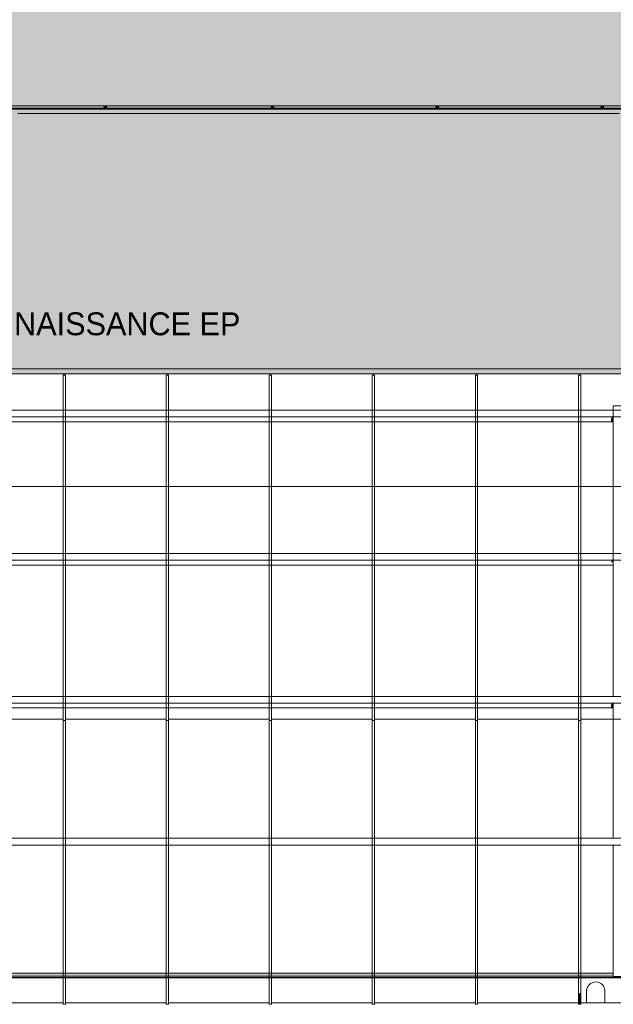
# Model space of a CAD drawing. Header units: millimetres. Extents: x 52659 to 1698020, y -10054 to 104697.
# Tile 286 of 363: x 280700 to 285885, y 20677 to 29278. Entities that reach past the tile are written whole.
import ezdxf

# ---------------------------------------------------------------- set-up
doc = ezdxf.new("R2010")
doc.units = ezdxf.units.MM
doc.header["$MEASUREMENT"] = 0
for name, color, linetype in [('02-06 Poutre.Construction', 7, 'Continuous'), ('05-02 Cotation 200ème 100ème.Cotations', 7, 'Continuous'), ('06-02 Texte 200ème 100ème.Texte', 7, 'Continuous'), ('08-01 2D Dessin général.2D', 7, 'Continuous'), ('08-01 hachures', 7, 'Continuous'), ('A-FLOR-____-OTLN.Modèle IFC', 7, 'Continuous'), ('A-FLOR-HRAL-OTLN.Modèle IFC', 7, 'Continuous'), ('A-ROOF-____-OTLN.Modèle IFC', 7, 'Continuous'), ('S-BEAM-____-OTLN.Modèle IFC', 7, 'Continuous')]:
    doc.layers.add(name, color=color, linetype=linetype)
doc.styles.add('STYLE_GENERE_2', font='txt')
doc.styles.add('STYLE_GENERE_3', font='ARIALN.TTF')
doc.dimstyles.new('STYLE_GENERE__5', dxfattribs={"dimtxt": 200, "dimasz": 95, "dimexe": 0.18, "dimexo": 100, "dimgap": 0, "dimtad": 0, "dimtih": 1, "dimtoh": 1, "dimlfac": 0.001, "dimzin": 0, "dimdsep": 46, "dimtxsty": 'STYLE_GENERE_3', "dimblk": 'ARROWHEAD_6', "dimblk1": 'ARROWHEAD_6', "dimblk2": 'ARROWHEAD_6', "dimcen": 0.09, "dimclrd": 7, "dimclre": 7, "dimclrt": 7, "dimazin": 0, "dimtfac": 1, "dimtdec": 4, "dimtmove": 0, "dimatfit": 3, "dimfxl": 1, "dimtolj": 1, "dimtzin": 0, "dimarcsym": 0})

# ---------------------------------------------------------------- blocks, each defined once
blk = doc.blocks.new('*D844', base_point=(261781.6, 40089))
at = {"layer": '05-02 Cotation 200ème 100ème.Cotations', "color": 7, "linetype": 'Continuous', "lineweight": 13, "transparency": 16777216}
for p, q in [((267471.6, 25106.5), (267471.6, 25294)), ((347724.3, 25106.5), (347724.3, 25294)), ((267471.6, 25200.2), (307285.1, 25200.2)), ((307910.8, 25200.2), (347724.3, 25200.2)), ((347724.3, 25200.2), (347799.3, 25200.2))]:
    blk.add_line(p, q, dxfattribs=at)
at = {"layer": '05-02 Cotation 200ème 100ème.Cotations', "color": 7, "linetype": 'Continuous', "lineweight": 25, "transparency": 16777216}
for p, q in [((267521.6, 25250.2), (267421.6, 25150.2)), ((347674.3, 25150.2), (347774.3, 25250.2))]:
    blk.add_line(p, q, dxfattribs=at)
at = {"layer": '05-02 Cotation 200ème 100ème.Cotations', "color": 7, "lineweight": 9, "transparency": 16777216, "insert": (307309.9, 25100.2), "char_height": 200, "attachment_point": 7, "style": 'STYLE_GENERE_3'}
blk.add_mtext('\\A1;80,25', dxfattribs=at)
blk = doc.blocks.new('ARROWHEAD_6')
at = {"color": 0, "linetype": 'Continuous', "lineweight": 0}
for p, q in [((0, 0), (-1, 0)), ((-0.5, -0.5), (0.5, 0.5))]:
    blk.add_line(p, q, dxfattribs=at)
blk = doc.blocks.new('*D879', base_point=(261781.6, 40089))
at = {"layer": '05-02 Cotation 200ème 100ème.Cotations', "color": 7, "linetype": 'Continuous', "lineweight": 25, "transparency": 16777216}
for p, q in [((262121.6, 38651), (262021.6, 38551)), ((291946.6, 38651), (291846.6, 38551))]:
    blk.add_line(p, q, dxfattribs=at)
at = {"layer": '05-02 Cotation 200ème 100ème.Cotations', "color": 7, "linetype": 'Continuous', "lineweight": 13, "transparency": 16777216}
for p, q in [((262071.6, 38507.3), (262071.6, 38694.8)), ((291896.6, 38507.3), (291896.6, 38694.8)), ((262071.6, 38601), (276671.2, 38601)), ((277297, 38601), (291896.6, 38601))]:
    blk.add_line(p, q, dxfattribs=at)
at = {"layer": '05-02 Cotation 200ème 100ème.Cotations', "color": 7, "lineweight": 9, "transparency": 16777216, "char_height": 200, "attachment_point": 7, "style": 'STYLE_GENERE_3'}
for s, insert in [('\\A1;0,15', (291747.6, 38771)), ('\\A1;29,83', (276696.1, 38501))]:
    blk.add_mtext(s, dxfattribs=dict(at, insert=insert))

msp = doc.modelspace()

# ---------------------------------------------------------------- hatches: boundary and pattern name
at = {"layer": '02-06 Poutre.Construction', "linetype": 'Continuous', "lineweight": 0, "true_color": 0xbfbfbf}
for points in [[(281076.347, 23168.223), (281079.78, 23168.223), (281079.78, 26171.975), (281089.78, 26171.975), (281089.78, 26184.777), (281076.345, 26184.777), (281076.345, 23168.582)], [(281089.78, 26184.777), (281089.78, 26171.975), (281098.593, 26171.975), (281096.406, 26184.777)], [(281976.347, 23168.223), (281979.78, 23168.223), (281979.78, 26171.975), (281989.78, 26171.975), (281989.78, 26184.777), (281976.345, 26184.777), (281976.345, 23168.582)], [(281989.78, 26171.975), (281998.593, 26171.975), (281996.406, 26184.777), (281989.78, 26184.777)], [(282876.347, 23168.223), (282879.78, 23168.223), (282879.78, 26171.975), (282889.78, 26171.975), (282889.78, 26184.777), (282876.345, 26184.777), (282876.345, 23168.582)], [(282889.78, 26184.777), (282889.78, 26171.975), (282898.593, 26171.975), (282896.406, 26184.777)], [(283776.347, 23168.223), (283779.78, 23168.223), (283779.78, 26171.975), (283789.78, 26171.975), (283789.78, 26184.777), (283776.345, 26184.777), (283776.345, 23168.582)], [(283789.78, 26171.975), (283798.593, 26171.975), (283796.406, 26184.777), (283789.78, 26184.777)], [(284676.347, 23168.223), (284679.78, 23168.223), (284679.78, 26171.975), (284689.78, 26171.975), (284689.78, 26184.777), (284676.345, 26184.777), (284676.345, 23168.582)], [(284689.78, 26184.777), (284689.78, 26171.975), (284698.593, 26171.975), (284696.406, 26184.777)], [(285576.347, 23168.223), (285579.78, 23168.223), (285579.78, 26171.975), (285589.78, 26171.975), (285589.78, 26184.777), (285576.345, 26184.777), (285576.345, 23168.582)], [(285589.78, 26171.975), (285598.593, 26171.975), (285596.406, 26184.777), (285589.78, 26184.777)], [(281076.349, 23016.643), (281079.78, 23016.643), (281079.78, 23168.223), (281076.347, 23168.223), (281076.347, 23016.995)], [(281976.349, 23016.643), (281979.78, 23016.643), (281979.78, 23168.223), (281976.347, 23168.223), (281976.347, 23016.995)], [(282876.349, 23016.643), (282879.78, 23016.643), (282879.78, 23168.223), (282876.347, 23168.223), (282876.347, 23016.995)], [(283776.347, 23016.995), (283776.349, 23016.643), (283779.78, 23016.643), (283779.78, 23168.223), (283776.347, 23168.223)], [(284676.349, 23016.643), (284679.78, 23016.643), (284679.78, 23168.223), (284676.347, 23168.223), (284676.347, 23016.995)], [(285576.349, 23016.643), (285579.78, 23016.643), (285579.78, 23168.223), (285576.347, 23168.223), (285576.347, 23016.995)], [(281076.351, 22863.144), (281079.78, 22863.144), (281079.78, 23016.643), (281076.349, 23016.643), (281076.349, 22863.487)], [(281976.351, 22863.144), (281979.78, 22863.144), (281979.78, 23016.643), (281976.349, 23016.643), (281976.349, 22863.487)], [(282876.351, 22863.144), (282879.78, 22863.144), (282879.78, 23016.643), (282876.349, 23016.643), (282876.349, 22863.487)], [(283776.349, 22863.487), (283776.351, 22863.144), (283779.78, 22863.144), (283779.78, 23016.643), (283776.349, 23016.643)], [(284676.351, 22863.144), (284679.78, 22863.144), (284679.78, 23016.643), (284676.349, 23016.643), (284676.349, 22863.487)], [(285576.351, 22863.144), (285579.78, 22863.144), (285579.78, 23016.643), (285576.349, 23016.643), (285576.349, 22863.487)], [(281076.351, 22708.37), (281076.353, 22708.037), (281079.78, 22708.037), (281079.78, 22854.271), (281079.78, 22863.144), (281076.351, 22863.144)], [(281976.351, 22708.37), (281976.353, 22708.037), (281979.78, 22708.037), (281979.78, 22854.271), (281979.78, 22863.144), (281976.351, 22863.144)], [(282876.351, 22708.37), (282876.353, 22708.037), (282879.78, 22708.037), (282879.78, 22854.271), (282879.78, 22863.144), (282876.351, 22863.144)], [(283776.351, 22708.37), (283776.353, 22708.037), (283779.78, 22708.037), (283779.78, 22854.271), (283779.78, 22863.144), (283776.351, 22863.144)], [(284676.351, 22708.37), (284676.353, 22708.037), (284679.78, 22708.037), (284679.78, 22854.271), (284679.78, 22863.144), (284676.351, 22863.144)], [(285576.351, 22708.37), (285576.353, 22708.037), (285579.78, 22708.037), (285579.78, 22854.271), (285579.78, 22863.144), (285576.351, 22863.144)], [(281076.353, 22551.958), (281076.355, 22551.633), (281079.78, 22551.633), (281079.78, 22708.037), (281076.353, 22708.037)], [(281976.353, 22551.958), (281976.355, 22551.633), (281979.78, 22551.633), (281979.78, 22708.037), (281976.353, 22708.037)], [(282876.353, 22551.958), (282876.355, 22551.633), (282879.78, 22551.633), (282879.78, 22708.037), (282876.353, 22708.037)], [(283776.353, 22551.958), (283776.355, 22551.633), (283779.78, 22551.633), (283779.78, 22708.037), (283776.353, 22708.037)], [(284676.353, 22551.958), (284676.355, 22551.633), (284679.78, 22551.633), (284679.78, 22708.037), (284676.353, 22708.037)], [(285576.353, 22551.958), (285576.355, 22551.633), (285579.78, 22551.633), (285579.78, 22708.037), (285576.353, 22708.037)], [(281076.357, 22394.249), (281079.78, 22394.249), (281079.78, 22551.633), (281076.355, 22551.633), (281076.355, 22394.567)], [(281976.355, 22394.567), (281976.357, 22394.249), (281979.78, 22394.249), (281979.78, 22551.633), (281976.355, 22551.633)], [(282876.357, 22394.249), (282879.78, 22394.249), (282879.78, 22551.633), (282876.355, 22551.633), (282876.355, 22394.567)], [(283776.355, 22394.567), (283776.357, 22394.249), (283779.78, 22394.249), (283779.78, 22551.633), (283776.355, 22551.633)], [(284676.355, 22394.567), (284676.357, 22394.249), (284679.78, 22394.249), (284679.78, 22551.633), (284676.355, 22551.633)], [(285576.355, 22394.567), (285576.357, 22394.249), (285579.78, 22394.249), (285579.78, 22551.633), (285576.355, 22551.633)], [(281076.357, 22236.514), (281076.359, 22236.203), (281079.78, 22236.203), (281079.78, 22394.249), (281076.357, 22394.249)], [(281976.357, 22236.514), (281976.359, 22236.203), (281979.78, 22236.203), (281979.78, 22394.249), (281976.357, 22394.249)], [(282876.357, 22236.514), (282876.359, 22236.203), (282879.78, 22236.203), (282879.78, 22394.249), (282876.357, 22394.249)], [(283776.357, 22236.514), (283776.359, 22236.203), (283779.78, 22236.203), (283779.78, 22394.249), (283776.357, 22394.249)], [(284676.357, 22236.514), (284676.359, 22236.203), (284679.78, 22236.203), (284679.78, 22394.249), (284676.357, 22394.249)], [(285576.357, 22236.514), (285576.359, 22236.203), (285579.78, 22236.203), (285579.78, 22394.249), (285576.357, 22394.249)], [(281076.359, 22078.118), (281076.361, 22077.814), (281079.78, 22077.814), (281079.78, 22236.203), (281076.359, 22236.203)], [(281976.359, 22078.118), (281976.361, 22077.814), (281979.78, 22077.814), (281979.78, 22236.203), (281976.359, 22236.203)], [(282876.359, 22078.118), (282876.361, 22077.814), (282879.78, 22077.814), (282879.78, 22236.203), (282876.359, 22236.203)], [(283776.359, 22078.118), (283776.361, 22077.814), (283779.78, 22077.814), (283779.78, 22236.203), (283776.359, 22236.203)], [(284676.359, 22078.118), (284676.361, 22077.814), (284679.78, 22077.814), (284679.78, 22236.203), (284676.359, 22236.203)], [(285576.359, 22078.118), (285576.361, 22077.814), (285579.78, 22077.814), (285579.78, 22236.203), (285576.359, 22236.203)], [(281076.361, 21919.698), (281076.363, 21919.401), (281079.78, 21919.401), (281079.78, 22077.814), (281076.361, 22077.814)], [(281976.361, 21919.698), (281976.363, 21919.401), (281979.78, 21919.401), (281979.78, 22077.814), (281976.361, 22077.814)], [(282876.361, 21919.698), (282876.363, 21919.401), (282879.78, 21919.401), (282879.78, 22077.814), (282876.361, 22077.814)], [(283776.361, 21919.698), (283776.363, 21919.401), (283779.78, 21919.401), (283779.78, 22077.814), (283776.361, 22077.814)], [(284676.361, 21919.698), (284676.363, 21919.401), (284679.78, 21919.401), (284679.78, 22077.814), (284676.361, 22077.814)], [(285576.361, 21919.698), (285576.363, 21919.401), (285579.78, 21919.401), (285579.78, 22077.814), (285576.361, 22077.814)], [(281076.363, 21761.575), (281076.364, 21761.285), (281079.78, 21761.285), (281079.78, 21919.401), (281076.363, 21919.401)], [(281976.363, 21761.575), (281976.364, 21761.285), (281979.78, 21761.285), (281979.78, 21919.401), (281976.363, 21919.401)], [(282876.363, 21761.575), (282876.364, 21761.285), (282879.78, 21761.285), (282879.78, 21919.401), (282876.363, 21919.401)], [(283776.363, 21761.575), (283776.364, 21761.285), (283779.78, 21761.285), (283779.78, 21919.401), (283776.363, 21919.401)], [(284676.363, 21761.575), (284676.364, 21761.285), (284679.78, 21761.285), (284679.78, 21919.401), (284676.363, 21919.401)], [(285576.363, 21761.575), (285576.364, 21761.285), (285579.78, 21761.285), (285579.78, 21919.401), (285576.363, 21919.401)], [(281076.364, 21604.068), (281076.366, 21603.784), (281079.78, 21603.784), (281079.78, 21761.285), (281076.364, 21761.285)], [(281976.366, 21603.784), (281979.78, 21603.784), (281979.78, 21761.285), (281976.364, 21761.285), (281976.364, 21604.068)], [(282876.366, 21603.784), (282879.78, 21603.784), (282879.78, 21761.285), (282876.364, 21761.285), (282876.364, 21604.068)], [(283776.364, 21604.068), (283776.366, 21603.784), (283779.78, 21603.784), (283779.78, 21761.285), (283776.364, 21761.285)], [(284676.366, 21603.784), (284679.78, 21603.784), (284679.78, 21761.285), (284676.364, 21761.285), (284676.364, 21604.068)], [(285576.364, 21604.068), (285576.366, 21603.784), (285579.78, 21603.784), (285579.78, 21761.285), (285576.364, 21761.285)], [(281076.366, 21447.494), (281076.367, 21447.216), (281079.78, 21447.216), (281079.78, 21603.784), (281076.366, 21603.784)], [(281976.366, 21447.494), (281976.367, 21447.216), (281979.78, 21447.216), (281979.78, 21603.784), (281976.366, 21603.784)], [(282876.366, 21447.494), (282876.367, 21447.216), (282879.78, 21447.216), (282879.78, 21603.784), (282876.366, 21603.784)], [(283776.366, 21447.494), (283776.367, 21447.216), (283779.78, 21447.216), (283779.78, 21603.784), (283776.366, 21603.784)], [(284676.366, 21447.494), (284676.367, 21447.216), (284679.78, 21447.216), (284679.78, 21603.784), (284676.366, 21603.784)], [(285576.366, 21447.494), (285576.367, 21447.216), (285579.78, 21447.216), (285579.78, 21603.784), (285576.366, 21603.784)], [(281076.367, 21292.17), (281076.369, 21291.897), (281079.78, 21291.897), (281079.78, 21447.216), (281076.367, 21447.216)], [(281976.367, 21292.17), (281976.369, 21291.897), (281979.78, 21291.897), (281979.78, 21447.216), (281976.367, 21447.216)], [(282876.367, 21292.17), (282876.369, 21291.897), (282879.78, 21291.897), (282879.78, 21447.216), (282876.367, 21447.216)], [(283776.367, 21292.17), (283776.369, 21291.897), (283779.78, 21291.897), (283779.78, 21447.216), (283776.367, 21447.216)], [(284676.367, 21292.17), (284676.369, 21291.897), (284679.78, 21291.897), (284679.78, 21447.216), (284676.367, 21447.216)], [(285576.367, 21292.17), (285576.369, 21291.897), (285579.78, 21291.897), (285579.78, 21447.216), (285576.367, 21447.216)], [(281076.369, 21138.409), (281076.37, 21138.142), (281079.78, 21138.142), (281079.78, 21291.897), (281076.369, 21291.897)], [(281976.369, 21138.409), (281976.37, 21138.142), (281979.78, 21138.142), (281979.78, 21291.897), (281976.369, 21291.897)], [(282876.369, 21138.409), (282876.37, 21138.142), (282879.78, 21138.142), (282879.78, 21291.897), (282876.369, 21291.897)], [(283776.369, 21138.409), (283776.37, 21138.142), (283779.78, 21138.142), (283779.78, 21291.897), (283776.369, 21291.897)], [(284676.369, 21138.409), (284676.37, 21138.142), (284679.78, 21138.142), (284679.78, 21291.897), (284676.369, 21291.897)], [(285576.369, 21138.409), (285576.37, 21138.142), (285579.78, 21138.142), (285579.78, 21291.897), (285576.369, 21291.897)], [(281076.37, 20986.522), (281076.372, 20986.26), (281079.78, 20986.26), (281079.78, 21138.142), (281076.37, 21138.142)], [(281976.37, 20986.522), (281976.372, 20986.26), (281979.78, 20986.26), (281979.78, 21138.142), (281976.37, 21138.142)], [(282876.37, 20986.522), (282876.372, 20986.26), (282879.78, 20986.26), (282879.78, 21138.142), (282876.37, 21138.142)], [(283776.37, 20986.522), (283776.372, 20986.26), (283779.78, 20986.26), (283779.78, 21138.142), (283776.37, 21138.142)], [(284676.37, 20986.522), (284676.372, 20986.26), (284679.78, 20986.26), (284679.78, 21138.142), (284676.37, 21138.142)], [(285576.37, 20986.522), (285576.372, 20986.26), (285579.78, 20986.26), (285579.78, 21138.142), (285576.37, 21138.142)], [(281076.372, 20836.815), (281076.373, 20836.558), (281079.78, 20836.558), (281079.78, 20986.26), (281076.372, 20986.26)], [(281976.372, 20836.815), (281976.373, 20836.558), (281979.78, 20836.558), (281979.78, 20986.26), (281976.372, 20986.26)], [(282876.372, 20836.815), (282876.373, 20836.558), (282879.78, 20836.558), (282879.78, 20986.26), (282876.372, 20986.26)], [(283776.372, 20836.815), (283776.373, 20836.558), (283779.78, 20836.558), (283779.78, 20986.26), (283776.372, 20986.26)], [(284676.372, 20836.815), (284676.373, 20836.558), (284679.78, 20836.558), (284679.78, 20986.26), (284676.372, 20986.26)], [(285576.372, 20836.815), (285576.373, 20836.558), (285579.78, 20836.558), (285579.78, 20986.26), (285576.372, 20986.26)], [(281076.373, 20836.558), (281076.373, 20689.589), (281079.78, 20689.339), (281079.78, 20836.558)], [(281976.373, 20836.558), (281976.373, 20689.589), (281979.78, 20689.339), (281979.78, 20836.558)], [(282876.373, 20836.558), (282876.373, 20689.589), (282879.78, 20689.339), (282879.78, 20836.558)], [(283776.373, 20836.558), (283776.373, 20689.589), (283779.78, 20689.339), (283779.78, 20836.558)], [(284676.373, 20836.558), (284676.373, 20689.589), (284679.78, 20689.339), (284679.78, 20836.558)], [(285579.78, 20676.537), (285599.78, 20676.537), (285599.78, 20775.975), (285579.78, 20769.826)]]:
    msp.add_hatch(color=9, dxfattribs=at).paths.add_polyline_path(points)
at = {"layer": '08-01 hachures', "linetype": 'Continuous', "lineweight": 0, "true_color": 0x5d5d5d}
h = msp.add_hatch(dxfattribs=at)
h.set_pattern_fill('CROSS_225_29_0002', color=251, style=0, pattern_type=2)
h.set_pattern_definition([(360, (261781.56, 40089.01), (127, 127), [63.5, -190.5]), (90, (261813.31, 40057.26), (-126.99996, 127.00004), [63.5, -190.5])])
h.paths.add_polyline_path([(291896.616, 39799.316), (291896.616, 26184.777), (279856.246, 26184.777), (279856.246, 33050.401), (273946.616, 33050.401), (273946.616, 27583.896), (268398.725, 27583.896), (268398.725, 27184.128), (273946.616, 27184.128), (273946.616, 26229.221), (267589.344, 26229.221), (267589.78, 26089.012), (262071.556, 26099.012), (262062.289, 39808.28)])
h.paths.add_polyline_path([(264195.257, 32856.94), (262795.257, 32856.94), (262795.257, 34278.427), (264195.257, 34278.427)], flags=0)
h.paths.add_polyline_path([(265845.317, 32856.94), (265845.317, 34192.524), (267195.317, 34192.524), (267195.317, 32856.94)], flags=0)
h.paths.add_polyline_path([(272245.317, 34267.248), (270895.317, 34267.248), (270895.317, 35602.833), (272245.317, 35602.833)], flags=0)
h.paths.add_polyline_path([(272342.536, 31701.424), (273207.642, 31701.424), (273207.642, 30827.306), (272342.536, 30827.306)], flags=0)
h.paths.add_polyline_path([(275500.317, 34217.782), (274100.317, 34217.782), (274100.317, 35639.269), (275500.317, 35639.269)], flags=0)
h.paths.add_polyline_path([(282115.317, 32856.94), (280715.317, 32856.94), (280715.317, 34241.991), (282115.317, 34241.991)], flags=0)
h.paths.add_polyline_path([(283715.143, 32856.94), (283715.143, 34241.991), (285115.143, 34241.991), (285115.143, 32856.94)], flags=0)
h.paths.add_polyline_path([(284346.151, 31701.424), (285211.258, 31701.424), (285211.258, 30827.306), (284346.151, 30827.306)], flags=0)
h.paths.add_polyline_path([(286715.317, 32856.94), (286715.317, 34278.427), (288115.317, 34278.427), (288115.317, 32856.94)], flags=0)
h.paths.add_polyline_path([(289686.273, 32856.94), (289686.273, 34241.991), (291086.273, 34241.991), (291086.273, 32856.94)], flags=0)
at = {"layer": 'A-FLOR-____-OTLN.Modèle IFC', "linetype": 'Continuous', "lineweight": 0, "true_color": 0xbfbfbf}
for points in [[(281460.564, 28524.273), (281430.059, 28524.273), (281435.28, 28504.273), (281465.785, 28504.273)], [(282920.564, 28524.273), (282890.059, 28524.273), (282895.28, 28504.273), (282925.785, 28504.273)], [(284335.28, 28504.273), (284365.785, 28504.273), (284360.564, 28524.273), (284330.059, 28524.273)], [(285800.564, 28524.273), (285770.059, 28524.273), (285775.28, 28504.273), (285805.785, 28504.273)]]:
    msp.add_hatch(color=9, dxfattribs=at).paths.add_polyline_path(points)
at = {"layer": 'A-FLOR-HRAL-OTLN.Modèle IFC', "linetype": 'Continuous', "lineweight": 0, "true_color": 0xbfbfbf}
for points in [[(281447.552, 28497.504), (281447.552, 28497.132), (281467.552, 28497.138), (281467.552, 28497.504)], [(282907.552, 28497.504), (282907.552, 28497.195), (282927.552, 28497.195), (282927.552, 28497.504)], [(284347.552, 28497.504), (284347.552, 28497.189), (284367.552, 28497.188), (284367.552, 28497.504)], [(285807.552, 28497.504), (285787.552, 28497.504), (285787.552, 28497.175), (285807.552, 28497.183)]]:
    msp.add_hatch(color=9, dxfattribs=at).paths.add_polyline_path(points)
at = {"layer": 'A-ROOF-____-OTLN.Modèle IFC', "linetype": 'Continuous', "lineweight": 0, "true_color": 0xbfbfbf}
msp.add_hatch(color=9, dxfattribs=at).paths.add_polyline_path([(279856.246, 26269.012), (280371.556, 26269.012), (280371.556, 26229.221), (320606.616, 26229.221), (320606.616, 28457.26), (320587.552, 28457.26), (320587.552, 28457.301), (320571.782, 28457.312), (320572.007, 26368.242), (279856.246, 26368.242)])
at = {"layer": 'S-BEAM-____-OTLN.Modèle IFC', "linetype": 'Continuous', "lineweight": 0, "true_color": 0xbfbfbf}
for points in [[(285864.217, 25791.859), (285884.741, 25791.859), (285884.741, 25806.202), (285871.359, 25806.202)], [(285883.129, 25806.202), (285884.741, 25806.202), (285884.741, 25809.44)], [(285884.741, 25866.222), (285884.741, 25866.188), (286014.741, 25866.188), (286014.741, 25866.222)], [(285862.596, 25764.965), (285884.741, 25764.965), (285884.741, 25768.221), (285864.217, 25768.221)], [(285864.217, 25768.221), (285884.741, 25768.221), (285884.741, 25791.859), (285864.217, 25791.859)], [(285884.741, 24613.246), (286014.741, 24613.246), (286014.741, 24613.279), (285884.741, 24613.279)], [(285864.217, 24538.916), (285884.741, 24538.916), (285884.741, 24553.259), (285871.359, 24553.259)], [(285883.129, 24553.259), (285884.741, 24553.259), (285884.741, 24556.497)], [(285863.729, 23265.693), (285884.741, 23265.693), (285884.741, 23268.833), (285865.287, 23268.833)], [(285865.173, 23292.568), (285884.741, 23292.568), (285884.741, 23305.473), (285871.571, 23305.473)], [(285865.286, 23268.833), (285884.741, 23268.833), (285884.741, 23292.568), (285865.173, 23292.568)], [(285884.741, 23308.07), (285883.453, 23305.473), (285884.741, 23305.473)], [(285884.741, 22127.498), (286014.741, 22127.498), (286014.741, 22128), (285884.741, 22128)], [(267621.556, 20920.959), (267621.556, 20910.758), (348905.915, 20910.758), (348905.915, 20911.152), (267939.741, 20911.152), (267939.741, 20919.339), (267874.741, 20919.339), (267874.741, 20920.959)], [(267621.556, 20907.834), (348905.915, 20907.834), (348905.915, 20910.758), (267621.556, 20910.758)], [(285884.741, 20947.79), (280017.241, 20947.79), (280017.241, 20944.866), (285884.741, 20944.866)], [(285884.741, 20944.866), (280017.241, 20944.866), (280017.241, 20920.959), (285884.741, 20920.959)], [(280017.241, 20919.339), (285884.741, 20919.339), (285884.741, 20920.959), (280017.241, 20920.959)]]:
    msp.add_hatch(color=9, dxfattribs=at).paths.add_polyline_path(points)

# ---------------------------------------------------------------- linework, layer by layer
at = {"layer": '02-06 Poutre.Construction', "color": 7, "linetype": 'Continuous', "lineweight": 9}
for p, q in [((280189.78, 26184.777), (281089.78, 26184.777)), ((281079.78, 26171.975), (281099.78, 26171.975)), ((281079.78, 26171.975), (281079.78, 23155.422)), ((281089.78, 26184.777), (281989.78, 26184.777)), ((281089.78, 26184.777), (281089.78, 26171.975)), ((281099.78, 26171.975), (281099.78, 23155.422)), ((281979.78, 26171.975), (281999.78, 26171.975)), ((281979.78, 26171.975), (281979.78, 23155.422)), ((281989.78, 26184.777), (282889.78, 26184.777)), ((281999.78, 26171.975), (281999.78, 23155.422)), ((282879.78, 26171.975), (282899.78, 26171.975)), ((282879.78, 26171.975), (282879.78, 23155.422)), ((282889.78, 26184.777), (283789.78, 26184.777)), ((282889.78, 26184.777), (282889.78, 26171.975)), ((282899.78, 26171.975), (282899.78, 23155.422)), ((283779.78, 26171.975), (283799.78, 26171.975)), ((283779.78, 26171.975), (283779.78, 23155.422)), ((283789.78, 26184.777), (284689.78, 26184.777)), ((283789.78, 26184.777), (283789.78, 26171.975)), ((283799.78, 26171.975), (283799.78, 23155.422)), ((284679.78, 26171.975), (284699.78, 26171.975)), ((284679.78, 26171.975), (284679.78, 23155.422)), ((284689.78, 26184.777), (285589.78, 26184.777)), ((284699.78, 26171.975), (284699.78, 23155.422)), ((285579.78, 26171.975), (285599.78, 26171.975)), ((285579.78, 26171.975), (285579.78, 23155.422)), ((285589.78, 26184.777), (286489.78, 26184.777)), ((285589.78, 26184.777), (285589.78, 26171.975)), ((285599.78, 26171.975), (285599.78, 23155.422)), ((280199.78, 23168.223), (281079.78, 23168.223)), ((281079.78, 23155.422), (281099.78, 23155.422)), ((281079.78, 23155.422), (281079.78, 23003.842)), ((281099.78, 23168.223), (281979.78, 23168.223)), ((281099.78, 23155.422), (281099.78, 23003.842)), ((281979.78, 23155.422), (281999.78, 23155.422)), ((281979.78, 23155.422), (281979.78, 23003.842)), ((281999.78, 23168.223), (282879.78, 23168.223)), ((281999.78, 23155.422), (281999.78, 23003.842)), ((282879.78, 23155.422), (282899.78, 23155.422)), ((282879.78, 23155.422), (282879.78, 23003.842)), ((282899.78, 23168.223), (283779.78, 23168.223)), ((282899.78, 23155.422), (282899.78, 23003.842)), ((283779.78, 23155.422), (283799.78, 23155.422)), ((283779.78, 23155.422), (283779.78, 23003.842)), ((283799.78, 23168.223), (284679.78, 23168.223)), ((283799.78, 23155.422), (283799.78, 23003.842)), ((284679.78, 23155.422), (284699.78, 23155.422)), ((284679.78, 23155.422), (284679.78, 23003.842)), ((284699.78, 23168.223), (285579.78, 23168.223)), ((284699.78, 23155.422), (284699.78, 23003.842)), ((285579.78, 23155.422), (285599.78, 23155.422)), ((285579.78, 23155.422), (285579.78, 23003.842)), ((285599.78, 23168.223), (286479.78, 23168.223)), ((285599.78, 23155.422), (285599.78, 23003.842)), ((281079.78, 23003.842), (281079.78, 22850.343)), ((281099.78, 23003.842), (281099.78, 22850.343)), ((281979.78, 23003.842), (281979.78, 22850.343)), ((281999.78, 23003.842), (281999.78, 22850.343)), ((282879.78, 23003.842), (282879.78, 22850.343)), ((282899.78, 23003.842), (282899.78, 22850.343)), ((283779.78, 23003.842), (283779.78, 22850.343)), ((283799.78, 23003.842), (283799.78, 22850.343)), ((284679.78, 23003.842), (284679.78, 22850.343)), ((284699.78, 23003.842), (284699.78, 22850.343)), ((285579.78, 23003.842), (285579.78, 22850.343)), ((285599.78, 23003.842), (285599.78, 22850.343)), ((281079.78, 22850.343), (281079.78, 22695.235)), ((281099.78, 22850.343), (281099.78, 22695.235)), ((281979.78, 22850.343), (281979.78, 22695.235)), ((281999.78, 22850.343), (281999.78, 22695.235)), ((282879.78, 22850.343), (282879.78, 22695.235)), ((282899.78, 22850.343), (282899.78, 22695.235)), ((283779.78, 22850.343), (283779.78, 22695.235)), ((283799.78, 22850.343), (283799.78, 22695.235)), ((284679.78, 22850.343), (284679.78, 22695.235)), ((284699.78, 22850.343), (284699.78, 22695.235)), ((285579.78, 22850.343), (285579.78, 22695.235)), ((285599.78, 22850.343), (285599.78, 22695.235)), ((281079.78, 22695.235), (281079.78, 22538.832)), ((281099.78, 22695.235), (281099.78, 22538.832)), ((281979.78, 22695.235), (281979.78, 22538.832)), ((281999.78, 22695.235), (281999.78, 22538.832)), ((282879.78, 22695.235), (282879.78, 22538.832)), ((282899.78, 22695.235), (282899.78, 22538.832)), ((283779.78, 22695.235), (283779.78, 22538.832)), ((283799.78, 22695.235), (283799.78, 22538.832)), ((284679.78, 22695.235), (284679.78, 22538.832)), ((284699.78, 22695.235), (284699.78, 22538.832)), ((285579.78, 22695.235), (285579.78, 22538.832)), ((285599.78, 22695.235), (285599.78, 22538.832)), ((281079.78, 22538.832), (281079.78, 22381.448)), ((281099.78, 22538.832), (281099.78, 22381.448)), ((281979.78, 22538.832), (281979.78, 22381.448)), ((281999.78, 22538.832), (281999.78, 22381.448)), ((282879.78, 22538.832), (282879.78, 22381.448)), ((282899.78, 22538.832), (282899.78, 22381.448)), ((283779.78, 22538.832), (283779.78, 22381.448)), ((283799.78, 22538.832), (283799.78, 22381.448)), ((284679.78, 22538.832), (284679.78, 22381.448)), ((284699.78, 22538.832), (284699.78, 22381.448)), ((285579.78, 22538.832), (285579.78, 22381.448)), ((285599.78, 22538.832), (285599.78, 22381.448)), ((281079.78, 22381.448), (281079.78, 22223.402)), ((281099.78, 22381.448), (281099.78, 22223.402)), ((281979.78, 22381.448), (281979.78, 22223.402)), ((281999.78, 22381.448), (281999.78, 22223.402)), ((282879.78, 22381.448), (282879.78, 22223.402)), ((282899.78, 22381.448), (282899.78, 22223.402)), ((283779.78, 22381.448), (283779.78, 22223.402)), ((283799.78, 22381.448), (283799.78, 22223.402)), ((284679.78, 22381.448), (284679.78, 22223.402)), ((284699.78, 22381.448), (284699.78, 22223.402)), ((285579.78, 22381.448), (285579.78, 22223.402)), ((285599.78, 22381.448), (285599.78, 22223.402)), ((281079.78, 22223.402), (281079.78, 22065.013)), ((281099.78, 22223.402), (281099.78, 22065.013)), ((281979.78, 22223.402), (281979.78, 22065.013)), ((281999.78, 22223.402), (281999.78, 22065.013)), ((282879.78, 22223.402), (282879.78, 22065.013)), ((282899.78, 22223.402), (282899.78, 22065.013)), ((283779.78, 22223.402), (283779.78, 22065.013)), ((283799.78, 22223.402), (283799.78, 22065.013)), ((284679.78, 22223.402), (284679.78, 22065.013)), ((284699.78, 22223.402), (284699.78, 22065.013)), ((285579.78, 22223.402), (285579.78, 22065.013)), ((285599.78, 22223.402), (285599.78, 22065.013)), ((281079.78, 22065.013), (281079.78, 21906.6)), ((281099.78, 22065.013), (281099.78, 21906.6)), ((281979.78, 22065.013), (281979.78, 21906.6)), ((281999.78, 22065.013), (281999.78, 21906.6)), ((282879.78, 22065.013), (282879.78, 21906.6)), ((282899.78, 22065.013), (282899.78, 21906.6)), ((283779.78, 22065.013), (283779.78, 21906.6)), ((283799.78, 22065.013), (283799.78, 21906.6)), ((284679.78, 22065.013), (284679.78, 21906.6)), ((284699.78, 22065.013), (284699.78, 21906.6)), ((285579.78, 22065.013), (285579.78, 21906.6)), ((285599.78, 22065.013), (285599.78, 21906.6)), ((281079.78, 21906.6), (281079.78, 21748.483)), ((281099.78, 21906.6), (281099.78, 21748.483)), ((281979.78, 21906.6), (281979.78, 21748.483)), ((281999.78, 21906.6), (281999.78, 21748.483)), ((282879.78, 21906.6), (282879.78, 21748.483)), ((282899.78, 21906.6), (282899.78, 21748.483)), ((283779.78, 21906.6), (283779.78, 21748.483)), ((283799.78, 21906.6), (283799.78, 21748.483)), ((284679.78, 21906.6), (284679.78, 21748.483)), ((284699.78, 21906.6), (284699.78, 21748.483)), ((285579.78, 21906.6), (285579.78, 21748.483)), ((285599.78, 21906.6), (285599.78, 21748.483)), ((281079.78, 21748.483), (281079.78, 21590.982)), ((281099.78, 21748.483), (281099.78, 21590.982)), ((281979.78, 21748.483), (281979.78, 21590.982)), ((281999.78, 21748.483), (281999.78, 21590.982)), ((282879.78, 21748.483), (282879.78, 21590.982)), ((282899.78, 21748.483), (282899.78, 21590.982)), ((283779.78, 21748.483), (283779.78, 21590.982)), ((283799.78, 21748.483), (283799.78, 21590.982)), ((284679.78, 21748.483), (284679.78, 21590.982)), ((284699.78, 21748.483), (284699.78, 21590.982)), ((285579.78, 21748.483), (285579.78, 21590.982)), ((285599.78, 21748.483), (285599.78, 21590.982)), ((281079.78, 21590.982), (281079.78, 21434.414)), ((281099.78, 21590.982), (281099.78, 21434.414)), ((281979.78, 21590.982), (281979.78, 21434.414)), ((281999.78, 21590.982), (281999.78, 21434.414)), ((282879.78, 21590.982), (282879.78, 21434.414)), ((282899.78, 21590.982), (282899.78, 21434.414)), ((283779.78, 21590.982), (283779.78, 21434.414)), ((283799.78, 21590.982), (283799.78, 21434.414)), ((284679.78, 21590.982), (284679.78, 21434.414)), ((284699.78, 21590.982), (284699.78, 21434.414)), ((285579.78, 21590.982), (285579.78, 21434.414)), ((285599.78, 21590.982), (285599.78, 21434.414)), ((281079.78, 21434.414), (281079.78, 21279.096)), ((281099.78, 21434.414), (281099.78, 21279.096)), ((281979.78, 21434.414), (281979.78, 21279.096)), ((281999.78, 21434.414), (281999.78, 21279.096)), ((282879.78, 21434.414), (282879.78, 21279.096)), ((282899.78, 21434.414), (282899.78, 21279.096)), ((283779.78, 21434.414), (283779.78, 21279.096)), ((283799.78, 21434.414), (283799.78, 21279.096)), ((284679.78, 21434.414), (284679.78, 21279.096)), ((284699.78, 21434.414), (284699.78, 21279.096)), ((285579.78, 21434.414), (285579.78, 21279.096)), ((285599.78, 21434.414), (285599.78, 21279.096)), ((281079.78, 21279.096), (281079.78, 21125.341)), ((281099.78, 21279.096), (281099.78, 21125.341)), ((281979.78, 21279.096), (281979.78, 21125.341)), ((281999.78, 21279.096), (281999.78, 21125.341)), ((282879.78, 21279.096), (282879.78, 21125.341)), ((282899.78, 21279.096), (282899.78, 21125.341)), ((283779.78, 21279.096), (283779.78, 21125.341)), ((283799.78, 21279.096), (283799.78, 21125.341)), ((284679.78, 21279.096), (284679.78, 21125.341)), ((284699.78, 21279.096), (284699.78, 21125.341)), ((285579.78, 21279.096), (285579.78, 21125.341)), ((285599.78, 21279.096), (285599.78, 21125.341)), ((281079.78, 21125.341), (281079.78, 20973.459)), ((281099.78, 21125.341), (281099.78, 20973.459)), ((281979.78, 21125.341), (281979.78, 20973.459)), ((281999.78, 21125.341), (281999.78, 20973.459)), ((282879.78, 21125.341), (282879.78, 20973.459)), ((282899.78, 21125.341), (282899.78, 20973.459)), ((283779.78, 21125.341), (283779.78, 20973.459)), ((283799.78, 21125.341), (283799.78, 20973.459)), ((284679.78, 21125.341), (284679.78, 20973.459)), ((284699.78, 21125.341), (284699.78, 20973.459)), ((285579.78, 21125.341), (285579.78, 20973.459)), ((285599.78, 21125.341), (285599.78, 20973.459)), ((281079.78, 20973.459), (281079.78, 20823.757)), ((281099.78, 20973.459), (281099.78, 20823.757)), ((281979.78, 20973.459), (281979.78, 20823.757)), ((281999.78, 20973.459), (281999.78, 20823.757)), ((282879.78, 20973.459), (282879.78, 20823.757)), ((282899.78, 20973.459), (282899.78, 20823.757)), ((283779.78, 20973.459), (283779.78, 20823.757)), ((283799.78, 20973.459), (283799.78, 20823.757)), ((284679.78, 20973.459), (284679.78, 20823.757)), ((284699.78, 20973.459), (284699.78, 20823.757)), ((285579.78, 20973.459), (285579.78, 20823.757)), ((285599.78, 20973.459), (285599.78, 20823.757)), ((281079.78, 20823.757), (281079.78, 20676.537)), ((281099.78, 20823.757), (281099.78, 20676.537)), ((281979.78, 20823.757), (281979.78, 20676.537)), ((281999.78, 20823.757), (281999.78, 20676.537)), ((282879.78, 20823.757), (282879.78, 20676.537)), ((282899.78, 20823.757), (282899.78, 20676.537)), ((283779.78, 20823.757), (283779.78, 20676.537)), ((283799.78, 20823.757), (283799.78, 20676.537)), ((284679.78, 20823.757), (284679.78, 20676.537)), ((284699.78, 20823.757), (284699.78, 20676.537)), ((285579.78, 20823.757), (285579.78, 20676.537)), ((285599.78, 20823.757), (285599.78, 20676.537)), ((280199.78, 20689.339), (281079.78, 20689.339)), ((281079.78, 20676.537), (281099.78, 20676.537)), ((281099.78, 20689.339), (281979.78, 20689.339)), ((281979.78, 20676.537), (281999.78, 20676.537)), ((281999.78, 20689.339), (282879.78, 20689.339)), ((282879.78, 20676.537), (282899.78, 20676.537)), ((282899.78, 20689.339), (283779.78, 20689.339)), ((283779.78, 20676.537), (283799.78, 20676.537)), ((283799.78, 20689.339), (284679.78, 20689.339)), ((284679.78, 20676.537), (284699.78, 20676.537)), ((284699.78, 20689.339), (285579.78, 20689.339)), ((285579.78, 20676.537), (285599.78, 20676.537)), ((285599.78, 20689.339), (286479.78, 20689.339))]:
    msp.add_line(p, q, dxfattribs=at)
at = {"layer": '08-01 2D Dessin général.2D', "color": 7, "linetype": 'Continuous', "lineweight": 18}
for p, q in [((285651.598, 20689.339), (285651.598, 20807.347)), ((285651.598, 20689.339), (285651.598, 20807.347)), ((285810.082, 20689.339), (285810.082, 20807.347)), ((285810.082, 20689.339), (285810.082, 20807.347))]:
    msp.add_line(p, q, dxfattribs=at)
msp.add_arc((285731.598, 20791.85), 80, 348.8301504, 193.9137232, dxfattribs=at)
msp.add_arc((285731.598, 20791.85), 80, 348.8301504, 193.9137232, dxfattribs=at)
at = {"layer": '08-01 hachures', "color": 255, "linetype": 'Continuous', "lineweight": 0, "flags": 128}
msp.add_lwpolyline([(291896.616, 39799.316), (291896.616, 26184.777), (279856.246, 26184.777), (279856.246, 33050.401), (273946.616, 33050.401), (273946.616, 27583.896), (268398.725, 27583.896), (268398.725, 27184.128), (273946.616, 27184.128), (273946.616, 26229.221), (267589.344, 26229.221), (267589.78, 26089.012), (262071.556, 26099.012), (262062.289, 39808.28)], close=True, dxfattribs=at)
at = {"layer": 'A-FLOR-____-OTLN.Modèle IFC', "color": 7, "linetype": 'Continuous', "lineweight": 18}
for p, q in [((321181.457, 28524.273), (279461.457, 28524.273)), ((321181.457, 28504.273), (279461.457, 28504.273))]:
    msp.add_line(p, q, dxfattribs=at)
at = {"layer": 'A-FLOR-HRAL-OTLN.Modèle IFC', "color": 7, "linetype": 'Continuous', "lineweight": 18}
for p, q in [((280858.723, 28497.105), (280576.271, 28496.944)), ((281059.707, 28497.016), (280858.723, 28497.105)), ((281214.993, 28497.074), (281059.707, 28497.016)), ((281214.993, 28497.074), (281445.486, 28497.132)), ((281445.486, 28497.132), (281617.03, 28497.185)), ((281467.552, 28497.504), (281447.552, 28497.504)), ((281447.552, 28497.504), (281447.552, 28497.132)), ((281467.552, 28497.504), (281467.552, 28497.138)), ((281793.893, 28497.183), (281617.03, 28497.185)), ((281793.893, 28497.183), (282078.481, 28497.021)), ((282078.481, 28497.021), (282163.513, 28497.167)), ((282163.513, 28497.167), (282287.334, 28497.144)), ((282287.334, 28497.144), (282434.163, 28497.095)), ((282530.351, 28497.093), (282434.163, 28497.095)), ((282434.163, 28497.095), (282496.481, 28497.075)), ((282530.351, 28497.093), (282496.481, 28497.075)), ((282727.726, 28497.195), (282530.351, 28497.093)), ((283036.576, 28497.196), (282727.726, 28497.195)), ((282927.552, 28497.504), (282907.552, 28497.504)), ((282907.552, 28497.504), (282907.552, 28497.195)), ((282927.552, 28497.504), (282927.552, 28497.195)), ((283036.576, 28497.196), (283339.593, 28497.147)), ((283339.593, 28497.147), (283595.591, 28496.975)), ((283802.881, 28497.186), (283583.705, 28496.983)), ((283802.881, 28497.186), (284032.506, 28497.172)), ((284272.907, 28497.191), (284032.506, 28497.172)), ((284552.602, 28497.183), (284272.907, 28497.191)), ((284367.552, 28497.504), (284347.552, 28497.504)), ((284347.552, 28497.504), (284347.552, 28497.189)), ((284367.552, 28497.504), (284367.552, 28497.188)), ((284834.748, 28497.196), (284552.602, 28497.183)), ((284834.748, 28497.196), (285006.201, 28497.191)), ((285006.201, 28497.191), (285161.392, 28497.163)), ((285161.392, 28497.163), (285377.28, 28497.036)), ((285377.28, 28497.036), (285459.542, 28497.094)), ((285459.542, 28497.094), (285609.576, 28497.107)), ((285609.576, 28497.107), (285811.551, 28497.184)), ((285807.552, 28497.504), (285787.552, 28497.504)), ((285787.552, 28497.504), (285787.552, 28497.175)), ((285807.552, 28497.504), (285807.552, 28497.183)), ((285811.551, 28497.184), (285961.439, 28497.113)), ((280955.625, 28457.287), (280684.727, 28457.224)), ((280955.625, 28457.287), (281191.549, 28457.267)), ((281369.808, 28457.25), (281191.549, 28457.267)), ((281369.808, 28457.25), (281549.733, 28457.207)), ((281744.035, 28457.311), (281549.733, 28457.207)), ((281744.035, 28457.311), (281927.247, 28457.304)), ((281927.247, 28457.304), (282150.85, 28457.206)), ((282150.85, 28457.206), (282379.599, 28457.209)), ((282379.599, 28457.209), (282600.821, 28457.267)), ((282600.821, 28457.267), (282817.267, 28457.368)), ((282817.267, 28457.368), (283015.244, 28457.205)), ((282907.552, 28457.26), (282927.552, 28457.26)), ((283229.589, 28457.257), (283015.244, 28457.205)), ((283229.589, 28457.257), (283439.085, 28457.211)), ((283439.085, 28457.211), (283674.32, 28457.303)), ((283674.32, 28457.303), (283885.724, 28457.238)), ((284074.923, 28457.24), (283885.724, 28457.238)), ((284252.526, 28457.196), (284074.923, 28457.24)), ((284498.858, 28457.224), (284252.526, 28457.196)), ((284741.804, 28457.334), (284498.858, 28457.224)), ((285055.891, 28457.199), (284741.804, 28457.334)), ((285055.891, 28457.199), (285283.567, 28457.23)), ((285531.209, 28457.293), (285283.567, 28457.23)), ((285713.049, 28457.208), (285531.209, 28457.293)), ((285713.049, 28457.208), (285935.21, 28457.237))]:
    msp.add_line(p, q, dxfattribs=at)
at = {"layer": 'A-ROOF-____-OTLN.Modèle IFC', "color": 7, "linetype": 'Continuous', "lineweight": 18}
msp.add_line((267589.344, 26229.221), (347520.453, 26229.221), dxfattribs=at)
at = {"layer": 'S-BEAM-____-OTLN.Modèle IFC', "color": 9, "linetype": 'Continuous', "lineweight": 5}
for p, q in [((285884.741, 25905.905), (286014.741, 25905.905)), ((285884.741, 25905.905), (285884.741, 25866.188)), ((267621.616, 25809.457), (347710.295, 25809.457)), ((285884.741, 25866.188), (286014.741, 25866.188)), ((285884.741, 25866.188), (285884.741, 25809.457)), ((285884.741, 25809.44), (285884.741, 24613.246)), ((280017.241, 25764.965), (285884.741, 25764.965)), ((280017.241, 24613.246), (285884.741, 24613.246)), ((285884.741, 24613.246), (286014.741, 24613.246)), ((285884.741, 24613.246), (285884.741, 24556.515)), ((267621.556, 24556.515), (348017.007, 24556.515)), ((285884.741, 24556.497), (285884.741, 23369.492)), ((280017.241, 24512.022), (285884.741, 24512.022)), ((280017.241, 23365.577), (285884.741, 23365.577)), ((285884.741, 23365.577), (285884.741, 23369.492)), ((285884.741, 23365.577), (286014.741, 23365.577)), ((267621.556, 23308.613), (348324.917, 23308.613)), ((280017.241, 23265.693), (285884.741, 23265.693)), ((285884.741, 22971.085), (285884.741, 23308.07)), ((285884.741, 22561.972), (285884.741, 22971.085)), ((285884.741, 22147.164), (285884.741, 22561.972)), ((267621.556, 22127.498), (290999.78, 22127.498)), ((285884.741, 22127.498), (285884.741, 22147.164)), ((267621.556, 22067.498), (291142.156, 22065.013)), ((285884.741, 21731.74), (285884.741, 22067.498)), ((285884.741, 21320.787), (285884.741, 21731.74)), ((285884.741, 20919.339), (285884.741, 21320.787)), ((267621.556, 20910.758), (348905.915, 20910.758)), ((267621.556, 20907.834), (348905.915, 20907.834)), ((280017.241, 20947.79), (285884.741, 20947.79)), ((280017.241, 20920.959), (285884.741, 20920.959)), ((286014.741, 20919.339), (285884.741, 20919.339))]:
    msp.add_line(p, q, dxfattribs=at)
at = {"layer": 'S-BEAM-____-OTLN.Modèle IFC', "color": 7, "linetype": 'Continuous', "lineweight": 18}
msp.add_line((280017.241, 25866.188), (285884.741, 25866.188), dxfattribs=at)

# ---------------------------------------------------------------- texts
at = {"layer": '06-02 Texte 200ème 100ème.Texte', "color": 7, "linetype": 'Continuous', "lineweight": 9, "insert": (281639.568, 26619.757), "char_height": 200, "attachment_point": 5, "style": 'STYLE_GENERE_2'}
msp.add_mtext('\\A1;NAISSANCE EP', dxfattribs=at)

# ---------------------------------------------------------------- dimensions: what is measured, and where the dimension line sits
at = {"layer": '05-02 Cotation 200ème 100ème.Cotations', "color": 7, "linetype": 'Continuous', "lineweight": 13}
for base, p1, p2, picture, middle in [((291896.602, 38601.011), (262071.556, 38601.011), (291896.602, 27028.7), '*D879', (277032.079, 38601.011)), ((347724.301, 25200.22), (267471.556, 25766.902), (347724.301, 25850.561), '*D844', (307645.929, 25200.22))]:
    dim = msp.add_linear_dim(base=base, p1=p1, p2=p2, dimstyle='STYLE_GENERE__5', dxfattribs=at)
    dim.commit()
    dim.dimension.update_dxf_attribs({"geometry": picture, "text_midpoint": middle, "dimtype": 160})

doc.saveas('drawing.dxf')
